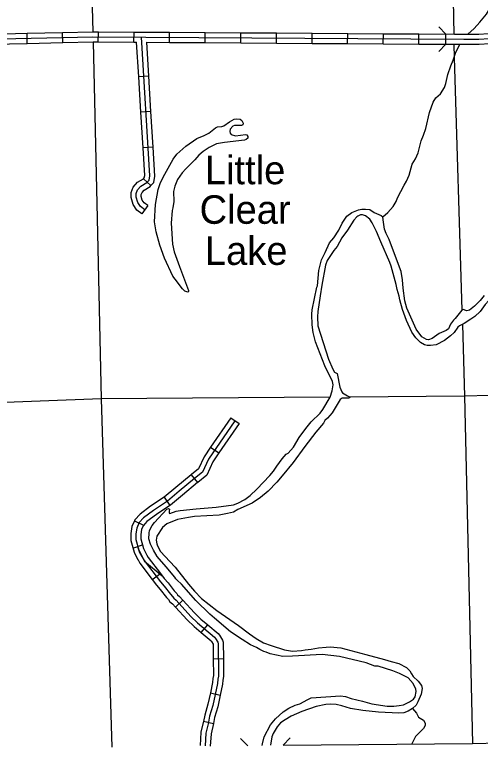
# Model space of a CAD drawing. Extents: x 1084508 to 1142749, y 1057638 to 1093403.
# Drawn here: x 1087007 to 1089174, y 1087680 to 1091069 of the extents above; entities that cross this region are included whole.
import ezdxf

# ---------------------------------------------------------------- set-up
doc = ezdxf.new("R2010")
doc.units = 0
for name, color, linetype in [('Level 10', 7, 'Continuous'), ('Level 32', 7, 'Continuous'), ('Level 35', 7, 'Continuous'), ('Level 37', 7, 'Continuous'), ('Level 38', 7, 'Continuous'), ('Level 5', 7, 'Continuous'), ('Level 9', 7, 'Continuous')]:
    doc.layers.add(name, color=color, linetype=linetype)

msp = doc.modelspace()

# ---------------------------------------------------------------- linework, layer by layer
at = {"layer": 'Level 10'}
msp.add_lwpolyline([(1088255.8, 1087672.1), (1089137.3, 1087680.5), (1089513.8, 1087689.3), (1089532, 1087691.1), (1089558.6, 1087699.2)], dxfattribs=at)
at = {"layer": 'Level 32'}
for p, q in [((1087396.4, 1090942), (1087396.8, 1090989.1)), ((1087562.2, 1090940.9), (1087562.5, 1090988)), ((1087727.9, 1090939.8), (1087728.2, 1090986.9)), ((1087065.7, 1090935.3), (1087064.7, 1090982.3)), ((1087231.4, 1090939), (1087230.4, 1090986.1)), ((1087893.6, 1090938.7), (1087893.9, 1090985.8)), ((1088059.4, 1090937.7), (1088059.7, 1090984.7)), ((1088225.1, 1090936.6), (1088225.4, 1090983.7)), ((1088390.8, 1090935.5), (1088391.1, 1090982.6)), ((1088556.5, 1090934.4), (1088556.8, 1090981.5)), ((1088722.3, 1090933.3), (1088722.6, 1090980.4)), ((1088888, 1090932.2), (1088888.3, 1090979.3)), ((1089013.2, 1090931.4), (1089013.5, 1090978.5)), ((1087631.3, 1090783.4), (1087584.3, 1090780.5)), ((1087641.5, 1090617.9), (1087594.5, 1090615)), ((1087651.6, 1090452.5), (1087604.6, 1090449.6)), ((1087641.3, 1090273.8), (1087605.9, 1090304.8)), ((1087627.2, 1090180.9), (1087599, 1090143.2)), ((1088012.4, 1089194), (1088051.2, 1089167.3)), ((1087918.5, 1089057.4), (1087957.3, 1089030.7)), ((1087828.1, 1088929.9), (1087858.2, 1088893.7)), ((1087703.1, 1088825.1), (1087729.1, 1088785.9)), ((1087564.2, 1088714.6), (1087607.1, 1088695.1)), ((1087557, 1088588.3), (1087601.9, 1088604)), ((1087647.7, 1088442.2), (1087685.1, 1088470.8)), ((1087755.6, 1088314.4), (1087790.3, 1088346.2)), ((1087875.1, 1088195.7), (1087905.6, 1088231.6)), ((1087931.1, 1088074.1), (1087978.2, 1088074.7)), ((1087917.8, 1087915), (1087963.8, 1087905.2)), ((1087886, 1087783.3), (1087931.9, 1087772.6))]:
    msp.add_line(p, q, dxfattribs=at)
for points in [[(1087230.4, 1090986.1), (1087371.5, 1090989.2), (1087396.8, 1090989.1)], [(1087396.8, 1090989.1), (1087562.5, 1090988)], [(1087562.5, 1090988), (1087728.2, 1090986.9)], [(1087728.2, 1090986.9), (1087893.9, 1090985.8)], [(1089097, 1090954.4), (1089166.9, 1090954.8), (1089214.5, 1090958), (1089447.4, 1090981.6), (1089515.7, 1090990.5), (1089554.2, 1090990.1), (1089626.6, 1090977.8)], [(1085739.8, 1090925.5), (1086867.7, 1090954.4), (1087371.7, 1090965.7), (1089097, 1090954.4)], [(1086899, 1090978.6), (1087064.7, 1090982.3)], [(1087064.7, 1090982.3), (1087230.4, 1090986.1)], [(1087613.1, 1090162.1), (1087593, 1090177.1), (1087579.7, 1090196.1), (1087572.5, 1090221), (1087573, 1090237.3), (1087579.5, 1090254), (1087594.5, 1090271.6), (1087622.3, 1090287.8), (1087632.6, 1090299.5), (1087636.2, 1090319.8), (1087596.6, 1090964)], [(1087893.9, 1090985.8), (1088059.7, 1090984.7)], [(1088059.7, 1090984.7), (1088225.4, 1090983.7)], [(1088225.4, 1090983.7), (1088391.1, 1090982.6)], [(1088391.1, 1090982.6), (1088556.8, 1090981.5)], [(1088556.8, 1090981.5), (1088722.6, 1090980.4)], [(1088722.6, 1090980.4), (1088888.3, 1090979.3)], [(1088888.3, 1090979.3), (1089054, 1090978.2)], [(1089054, 1090978.2), (1089097, 1090978), (1089166.1, 1090978.3), (1089212.5, 1090981.5), (1089217.1, 1090981.9)], [(1086900.1, 1090931.6), (1087065.7, 1090935.3)], [(1087065.7, 1090935.3), (1087231.4, 1090939)], [(1087231.4, 1090939), (1087371.9, 1090942.1), (1087396.4, 1090942)], [(1087396.4, 1090942), (1087562.2, 1090940.9)], [(1087562.2, 1090940.9), (1087574.4, 1090940.8)], [(1087584.3, 1090780.5), (1087574.4, 1090940.8)], [(1087631.3, 1090783.4), (1087621.6, 1090940.5)], [(1087621.6, 1090940.5), (1087727.9, 1090939.8)], [(1087727.9, 1090939.8), (1087893.6, 1090938.7)], [(1087893.6, 1090938.7), (1088059.4, 1090937.7)], [(1088059.4, 1090937.7), (1088225.1, 1090936.6)], [(1088225.1, 1090936.6), (1088390.8, 1090935.5)], [(1088390.8, 1090935.5), (1088556.5, 1090934.4)], [(1088556.5, 1090934.4), (1088722.3, 1090933.3)], [(1088722.3, 1090933.3), (1088888, 1090932.2)], [(1088888, 1090932.2), (1089053.7, 1090931.2)], [(1089053.7, 1090931.2), (1089097, 1090930.9), (1089167.8, 1090931.2), (1089216.5, 1090934.5), (1089221.8, 1090935.1)], [(1087641.5, 1090617.9), (1087631.3, 1090783.4)], [(1087594.5, 1090615), (1087584.3, 1090780.5)], [(1087604.6, 1090449.6), (1087594.5, 1090615)], [(1087651.6, 1090452.5), (1087641.5, 1090617.9)], [(1087605.9, 1090304.8), (1087610.5, 1090310.1), (1087612.5, 1090321.2), (1087604.6, 1090449.6)], [(1087641.3, 1090273.8), (1087654.6, 1090288.9), (1087659.9, 1090318.4), (1087651.6, 1090452.5)], [(1087599, 1090143.2), (1087575.9, 1090160.5), (1087558.2, 1090185.8), (1087548.8, 1090218), (1087549.6, 1090242.1), (1087559, 1090266.2), (1087579.2, 1090289.9), (1087607.1, 1090306.2), (1087605.9, 1090304.8)], [(1087627.2, 1090180.9), (1087610.1, 1090193.6), (1087601.2, 1090206.4), (1087596.1, 1090224), (1087596.4, 1090232.6), (1087600, 1090241.7), (1087609.8, 1090253.3), (1087637.5, 1090269.4), (1087641.3, 1090273.8)], [(1088012.4, 1089194), (1087918.5, 1089057.4)], [(1088031.8, 1089180.7), (1087908.9, 1089001.9), (1087881.6, 1088942.3), (1087844, 1088912.5), (1087772.3, 1088852.9), (1087717.7, 1088806.6), (1087652.8, 1088763.5), (1087607, 1088729.3), (1087586.8, 1088707.4), (1087575.2, 1088681.8), (1087570.9, 1088654.3), (1087570.9, 1088627.8), (1087584.6, 1088578.2), (1087611.9, 1088528.5), (1087693.8, 1088459)], [(1088051.2, 1089167.3), (1087957.3, 1089030.7)], [(1087918.5, 1089057.4), (1087888.3, 1089013.6), (1087862.5, 1088957.2), (1087829.2, 1088930.8), (1087828.1, 1088929.9)], [(1087957.3, 1089030.7), (1087929.4, 1088990.2), (1087900.6, 1088927.4), (1087858.8, 1088894.2), (1087858.2, 1088893.7)], [(1087828.1, 1088929.9), (1087757.2, 1088871), (1087703.5, 1088825.4), (1087703.1, 1088825.1)], [(1087858.2, 1088893.7), (1087787.5, 1088834.9), (1087731.9, 1088787.7), (1087729.1, 1088785.9)], [(1087703.1, 1088825.1), (1087639.3, 1088782.8), (1087591.2, 1088746.9), (1087566.9, 1088720.5), (1087564.2, 1088714.6)], [(1087729.1, 1088785.9), (1087666.4, 1088744.3), (1087622.9, 1088711.7), (1087606.7, 1088694.2), (1087607.1, 1088695.1)], [(1087564.2, 1088714.6), (1087552.4, 1088688.7), (1087547.4, 1088656.1), (1087547.4, 1088624.6), (1087562.6, 1088569.3), (1087580.7, 1088533.7)], [(1087607.1, 1088695.1), (1087598, 1088675), (1087594.4, 1088652.5), (1087594.4, 1088631), (1087606.5, 1088587.1), (1087622.3, 1088556.4)], [(1087579.2, 1088596.1), (1087588.7, 1088568.8), (1087609.2, 1088531.4), (1087685.2, 1088431.9), (1087703.1, 1088411.7), (1087731.8, 1088374.6), (1087742.1, 1088363.4), (1087747.1, 1088355.1), (1087757.9, 1088346.7), (1087827.4, 1088271), (1087857.8, 1088241.4), (1087937.1, 1088173.8), (1087941.8, 1088168.8), (1087952, 1088151), (1087953.6, 1088146.5), (1087955.8, 1087993.5), (1087953, 1087978.4), (1087951.2, 1087959.3), (1087929.5, 1087857.1), (1087914.2, 1087806.8), (1087909.1, 1087778.6)], [(1087622.5, 1088556.1), (1087629, 1088544.3), (1087685.1, 1088470.8)], [(1087581.2, 1088533.5), (1087589.4, 1088518.5), (1087647.7, 1088442.2)], [(1087685.1, 1088470.8), (1087703.4, 1088446.8), (1087721.2, 1088426.7), (1087749.7, 1088389.8), (1087761, 1088377.6), (1087765, 1088371), (1087773.9, 1088364.1), (1087790.3, 1088346.2)], [(1087647.7, 1088442.2), (1087667, 1088416.9), (1087684.9, 1088396.7), (1087713.8, 1088359.4), (1087723.2, 1088349.2), (1087729.3, 1088339.1), (1087742, 1088329.3), (1087755.6, 1088314.4)], [(1087790.3, 1088346.2), (1087844.3, 1088287.4), (1087873.6, 1088258.8), (1087905.6, 1088231.6)], [(1087755.6, 1088314.4), (1087810.5, 1088254.6), (1087841.9, 1088224), (1087875.1, 1088195.7)], [(1087905.6, 1088231.6), (1087953.4, 1088190.9), (1087960.8, 1088183), (1087973.5, 1088160.9), (1087977.1, 1088150.8), (1087978.2, 1088074.7)], [(1087875.1, 1088195.7), (1087920.9, 1088156.7), (1087922.7, 1088154.7), (1087930.2, 1088141.8), (1087931.1, 1088074.1)], [(1087931.1, 1088074.1), (1087932.2, 1087995.5), (1087929.6, 1087981.6), (1087927.9, 1087962.9), (1087917.8, 1087915)], [(1087978.2, 1088074.7), (1087979.3, 1087991.6), (1087976.3, 1087975.2), (1087974.6, 1087955.8), (1087963.8, 1087905.2)], [(1087917.8, 1087915), (1087906.7, 1087863), (1087891.3, 1087812.4), (1087885.9, 1087782.8)], [(1087963.8, 1087905.2), (1087952.3, 1087851.2), (1087937.1, 1087801.3), (1087931.9, 1087772.6)], [(1087886, 1087783.3), (1087874, 1087731.9), (1087870.2, 1087670.7)], [(1087908.9, 1087778), (1087897.4, 1087728.5), (1087893.7, 1087669.2)], [(1087931.9, 1087772.6), (1087920.8, 1087725), (1087917.2, 1087667.7)]]:
    msp.add_lwpolyline(points, dxfattribs=at)
at = {"layer": 'Level 35'}
for points in [[(1089115, 1090977.8), (1089144.9, 1091005), (1089171.5, 1091034.3), (1089202.3, 1091070.7), (1089226.9, 1091113.2), (1089280.7, 1091197.2), (1089308.8, 1091247.7), (1089329.6, 1091298.5), (1089352.3, 1091362.8), (1089360, 1091402.7), (1089373.9, 1091470), (1089383.1, 1091578), (1089382.2, 1091602.6), (1089376.3, 1091651.2), (1089370.6, 1091678.4), (1089347.2, 1091741.4), (1089329.7, 1091778.2), (1089282, 1091861.2), (1089263.3, 1091888.2), (1089232.2, 1091919.5), (1089196.4, 1091944.9), (1089172, 1091957.2)], [(1089036.8, 1090830.2), (1089048.1, 1090857.1), (1089058.5, 1090889.3), (1089070.1, 1090915.9), (1089078.9, 1090930.5)], [(1088719.8, 1090129.5), (1088743.3, 1090149.6), (1088768.1, 1090177.6), (1088781.8, 1090200.8), (1088788.4, 1090216.8), (1088819.4, 1090276.4), (1088830.9, 1090294), (1088843.4, 1090322.1), (1088856.6, 1090373), (1088872.7, 1090398.2), (1088884.2, 1090426.4), (1088897.9, 1090481.7), (1088909.8, 1090509.2), (1088920.3, 1090539.2), (1088936.8, 1090613.5), (1088954.8, 1090662.7), (1088966.7, 1090681.7), (1088989, 1090700.2), (1089006.8, 1090729.9), (1089013.3, 1090748.7), (1089021.9, 1090790), (1089036.8, 1090830.2)], [(1087889.2, 1090507.7), (1087898.7, 1090511), (1087910.4, 1090517.8), (1087942.2, 1090542.9), (1087950.9, 1090547.4), (1087971.6, 1090548.4), (1087980.9, 1090552.5), (1088007.3, 1090569.9), (1088028.9, 1090582.7), (1088041.4, 1090584.4), (1088056, 1090582.4), (1088064.3, 1090576.1), (1088071.1, 1090564.7), (1088068.9, 1090557.1), (1088062.1, 1090553.1), (1088055.2, 1090553.4), (1088030, 1090553.8), (1088021.9, 1090549.7), (1088010.4, 1090536), (1088008.3, 1090525.2), (1088010.5, 1090517.1), (1088015.1, 1090511.6), (1088034.7, 1090504.8), (1088080.7, 1090510.9), (1088087.7, 1090509.3), (1088092.3, 1090501.9), (1088092, 1090494.3)], [(1087816.1, 1089781.3), (1087812.2, 1089778.1), (1087798.4, 1089783.5), (1087787.9, 1089794.4), (1087753.4, 1089839.1), (1087743, 1089853), (1087704.6, 1089936.2), (1087683.4, 1089997.7), (1087666, 1090059.5), (1087658, 1090105.2), (1087663.2, 1090186.6), (1087674.5, 1090255.7), (1087684.1, 1090283.8), (1087697.5, 1090313.3), (1087744.8, 1090396.9), (1087762.2, 1090419.6), (1087803, 1090457.1), (1087855.3, 1090492.4), (1087889.2, 1090507.7)], [(1088092, 1090494.3), (1088084, 1090487.7), (1088075.9, 1090485.6), (1087983.1, 1090475.1), (1087946.9, 1090467.5), (1087912.2, 1090451.1), (1087883.9, 1090433), (1087864.4, 1090415.3), (1087845, 1090394.4), (1087803.1, 1090352.5), (1087786.8, 1090333.6), (1087764.7, 1090301.9), (1087752, 1090271.8), (1087746.9, 1090247.3), (1087747.1, 1090200.5), (1087743.1, 1090171.3), (1087740.4, 1090158.6), (1087735.7, 1090099.9), (1087741.2, 1090001.2), (1087750.1, 1089966.2), (1087773.4, 1089898.4), (1087816.6, 1089786), (1087816.1, 1089781.3)], [(1088467.2, 1089982.7), (1088467.4, 1089983)], [(1088858.8, 1087842.5), (1088838.1, 1087829.8), (1088818.6, 1087822.8), (1088794.4, 1087820.6), (1088699.8, 1087825.2), (1088627.7, 1087833.6), (1088569.4, 1087843.3), (1088529.9, 1087855.4), (1088502.3, 1087861.5), (1088475.4, 1087862.5), (1088454.7, 1087860.8), (1088410.3, 1087852.2), (1088343.8, 1087829.2), (1088293.6, 1087807.5), (1088265.3, 1087790.1), (1088244.4, 1087775.4), (1088229, 1087757.5), (1088210.3, 1087726.3), (1088203.6, 1087711.5), (1088197, 1087671.6)], [(1088858.8, 1087842.5), (1088876.8, 1087821.1), (1088886.7, 1087802.9), (1088909, 1087788), (1088916.4, 1087775.1), (1088916.8, 1087763.7), (1088909.1, 1087749.9), (1088872.1, 1087713.2), (1088855.6, 1087677.9)]]:
    msp.add_lwpolyline(points, dxfattribs=at)
at = {"layer": 'Level 37'}
for points in [[(1088057.5, 1087702.5), (1088091.3, 1087669.7)], [(1088255.8, 1087672.1), (1088288.5, 1087705.9)]]:
    msp.add_lwpolyline(points, dxfattribs=at)
at = {"layer": 'Level 38'}
for points in [[(1088980.1, 1091012), (1089013.4, 1090978.7)], [(1089013.4, 1090931.6), (1088980.1, 1090898.3)]]:
    msp.add_lwpolyline(points, dxfattribs=at)
at = {"layer": 'Level 5'}
for points in [[(1089010.1, 1093010.3), (1089018.6, 1092611.7), (1089032.2, 1091939.4), (1089050, 1090977.1)], [(1087326.3, 1092632.3), (1087358.8, 1091448.4), (1087371.1, 1090989.1)], [(1087372.3, 1090942.1), (1087391.7, 1090120.4), (1087410.2, 1089282), (1087459.1, 1087662.2)], [(1089051, 1090930.6), (1089052.3, 1090869.8), (1089087.7, 1089694.7)], [(1089090.2, 1089628.1), (1089100, 1089295.4), (1089137.1, 1087680.5)], [(1089333.1, 1089300.9), (1089100, 1089295.4), (1088565.9, 1089290.5)], [(1088474.1, 1089289.8), (1087410.2, 1089282), (1086151.8, 1089234.2), (1085767.8, 1089221.6)]]:
    msp.add_lwpolyline(points, dxfattribs=at)
at = {"layer": 'Level 9'}
for points in [[(1089232.9, 1090431.5), (1089242.9, 1090383.4), (1089270.1, 1090311.3), (1089283.4, 1090284.4), (1089304.3, 1090255.9), (1089329.1, 1090224.4), (1089335.3, 1090210.8), (1089350.8, 1090157.5), (1089364.4, 1090095.6), (1089370.4, 1090052.1), (1089371.4, 1090025.7), (1089367.5, 1089961.9), (1089357.6, 1089921.8), (1089341.2, 1089888.1), (1089278.6, 1089794.1), (1089266.8, 1089780.5), (1089249.6, 1089768.5), (1089226.6, 1089752.8), (1089213.5, 1089740), (1089196.3, 1089721.1), (1089172.9, 1089688.8), (1089148.6, 1089665.8)], [(1088413.4, 1089802.5), (1088415.6, 1089808.4), (1088422.1, 1089879.9), (1088435.4, 1089928.9), (1088451.1, 1089962.5), (1088472.7, 1090008.4), (1088492.3, 1090031.8), (1088515.6, 1090066.1), (1088531.7, 1090099.4), (1088552, 1090132.2), (1088575.6, 1090149.6), (1088607.5, 1090161.5), (1088622.5, 1090163.9), (1088639, 1090164.9), (1088659.1, 1090162.2), (1088679.3, 1090149.4), (1088712.4, 1090135.4), (1088719.8, 1090129.5)], [(1088599.3, 1090128.1), (1088585, 1090114), (1088555.9, 1090067.3), (1088529.2, 1090031.3), (1088508.1, 1089990.2), (1088491.4, 1089972.6), (1088461.6, 1089925.5), (1088453.6, 1089904.6), (1088436.6, 1089811.8), (1088429.3, 1089761.7), (1088418.2, 1089688.2), (1088416.3, 1089663.3), (1088417.8, 1089622.7), (1088467.3, 1089466.4), (1088487, 1089419.9), (1088495.8, 1089407), (1088507.9, 1089399.6), (1088520.6, 1089336.1), (1088529, 1089315.6), (1088532.5, 1089310.1), (1088555.2, 1089297.1), (1088564.8, 1089292.1)], [(1088967.8, 1089533.8), (1088942, 1089530.2), (1088926.4, 1089530.3), (1088914.2, 1089533.5), (1088896.1, 1089544.8), (1088873.6, 1089566), (1088855.3, 1089592.4), (1088830, 1089646.6), (1088811.1, 1089697.9), (1088799, 1089743.4), (1088795.9, 1089760.6), (1088786.9, 1089790.8), (1088781.9, 1089814), (1088758.9, 1089900), (1088752.6, 1089917.1), (1088710.6, 1090012.6), (1088690, 1090060.6), (1088671.2, 1090100.6), (1088658.9, 1090118), (1088639.4, 1090133.4), (1088626, 1090138.2), (1088616.6, 1090137.9), (1088603.9, 1090132.1), (1088599.3, 1090128.1)], [(1088748.9, 1090023.8), (1088735.7, 1090051), (1088727.3, 1090072.1), (1088721, 1090115.3), (1088719.8, 1090129.5)], [(1089098.6, 1089696.1), (1089093.2, 1089697.7), (1089087.7, 1089694.7), (1089056.7, 1089656.7), (1089048.5, 1089648.5), (1089035, 1089629.4), (1089025.7, 1089608.6), (1089014.7, 1089599.7), (1088982.4, 1089585.9), (1088949.3, 1089563.2), (1088932.2, 1089557.5), (1088923.3, 1089558.8), (1088902.1, 1089571.5), (1088875.6, 1089605.8), (1088831.6, 1089704.3), (1088822.2, 1089738), (1088815, 1089796.9), (1088812.3, 1089835.6), (1088805.8, 1089874.7), (1088773.8, 1089957.3), (1088748.9, 1090023.8)], [(1088486, 1089362.5), (1088450.2, 1089435.9), (1088406.7, 1089547.3), (1088396.3, 1089591), (1088392.1, 1089627.1), (1088389.9, 1089676.5), (1088391.4, 1089696), (1088413.4, 1089802.5)], [(1089192.2, 1089763.2), (1089173.5, 1089740.4), (1089146.8, 1089713), (1089122.7, 1089694.1), (1089111.7, 1089691.5), (1089100.9, 1089694.6), (1089098.6, 1089696.1)], [(1089148.6, 1089665.8), (1089129.5, 1089652.5), (1089098.2, 1089632.1), (1089076.9, 1089621.5), (1089069.8, 1089616.5), (1089052.2, 1089591), (1089035.1, 1089574.9), (1089007.2, 1089554), (1088967.8, 1089533.8)], [(1087777.7, 1088763.4), (1087852.3, 1088771.5), (1087944.6, 1088778.8), (1088024.8, 1088790.3), (1088045, 1088796.7), (1088078.7, 1088814.3), (1088102.6, 1088832.9), (1088133.3, 1088862.4), (1088195.1, 1088926.4), (1088211.1, 1088946.2), (1088226.6, 1088969.5), (1088252.4, 1089003.5), (1088271.1, 1089025), (1088279.2, 1089029.7), (1088304.3, 1089057.5), (1088330.9, 1089102.9), (1088361.5, 1089144.6), (1088386.5, 1089175.2), (1088428.4, 1089216.1), (1088441.7, 1089233), (1088474.8, 1089290.9), (1088484.4, 1089320.3), (1088488.4, 1089346.9), (1088486, 1089362.5)], [(1088564.8, 1089292.1), (1088566.9, 1089289.2), (1088562.6, 1089286), (1088531.6, 1089286.1), (1088521.8, 1089279.5), (1088484.4, 1089218.2), (1088463.3, 1089193.2), (1088450.5, 1089181.4), (1088443.4, 1089170.1), (1088408.1, 1089127.8), (1088357, 1089061), (1088302.8, 1088986.2), (1088252.2, 1088924.8), (1088227.5, 1088894.6), (1088186.8, 1088854), (1088151.4, 1088823.1), (1088112.7, 1088798), (1088045.8, 1088767.4), (1088025.8, 1088755.7), (1087998, 1088749), (1087958.3, 1088741.2)], [(1088167.2, 1088107.7), (1088147.7, 1088116.4), (1088131.9, 1088125.9), (1088103.7, 1088139.3), (1088065.3, 1088163.7), (1088012, 1088199.5), (1087937.3, 1088262.9), (1087915.2, 1088281.9), (1087850.5, 1088345.6), (1087783.4, 1088420.3), (1087762.6, 1088439), (1087756.4, 1088445.4), (1087752.3, 1088453.1), (1087712.7, 1088502), (1087669.7, 1088550.2), (1087652.9, 1088578.5), (1087639.9, 1088607.4), (1087631.4, 1088631.9), (1087632.3, 1088658.4), (1087635.3, 1088671.1), (1087646.7, 1088693.6), (1087657.2, 1088707.5), (1087714.8, 1088769.4), (1087722.6, 1088772.7), (1087727.1, 1088769.2), (1087726.1, 1088760.8), (1087726.3, 1088751), (1087729.4, 1088749.1), (1087758.6, 1088760.2), (1087777.7, 1088763.4)], [(1087958.3, 1088741.2), (1087843.9, 1088735), (1087816.3, 1088731.4), (1087765.4, 1088721), (1087715.4, 1088701.2), (1087694.8, 1088683.6), (1087668.1, 1088643.4), (1087665.7, 1088625), (1087668.1, 1088609), (1087672, 1088599.1), (1087686.5, 1088572.6), (1087728.5, 1088525.6), (1087754.7, 1088500.5), (1087816.2, 1088420.2), (1087844.5, 1088387.9), (1087876.9, 1088354.5), (1087947.3, 1088299.1), (1088048.8, 1088228.3), (1088099.6, 1088190.2), (1088130.7, 1088167.7), (1088164.4, 1088148.5), (1088199.9, 1088135.4), (1088262.7, 1088115), (1088299.1, 1088108.8), (1088341.8, 1088111.7), (1088358.7, 1088114.9), (1088386.9, 1088118.7), (1088421, 1088124.7), (1088457.1, 1088128.3)], [(1088624.8, 1087877.2), (1088669.3, 1087865), (1088740.6, 1087853.8), (1088771.8, 1087853.8), (1088796.5, 1087856.9), (1088816.9, 1087860.5), (1088844.4, 1087873.5), (1088862.2, 1087886.1), (1088870.3, 1087897.1), (1088875.4, 1087921.3), (1088873.4, 1087933.2), (1088861.4, 1087959.2), (1088838.1, 1087985.5), (1088797.3, 1088005.3), (1088766.6, 1088018), (1088698.8, 1088038.8), (1088682.4, 1088040), (1088642.2, 1088054.3), (1088518.2, 1088084.9), (1088437.3, 1088093.2), (1088299.6, 1088085.6), (1088255.6, 1088083.9), (1088196.6, 1088096.2), (1088177.4, 1088104.6), (1088167.2, 1088107.7)], [(1088457.1, 1088128.3), (1088475.3, 1088128.7), (1088524.6, 1088124.8), (1088641.3, 1088093.3), (1088727.5, 1088071.3), (1088758.4, 1088061.1), (1088794, 1088051.8), (1088830.6, 1088033.6), (1088846, 1088018.1), (1088852.8, 1088003.9), (1088861.7, 1087991.9), (1088884.9, 1087969.8), (1088899.8, 1087949.6), (1088903.2, 1087935.8), (1088898.2, 1087908.9), (1088882.5, 1087873.7), (1088874.5, 1087858.5), (1088858.8, 1087842.5)], [(1088158.5, 1087671), (1088159.8, 1087679), (1088168.1, 1087710.8), (1088198.1, 1087766.8), (1088220.4, 1087794.7), (1088257, 1087826.6), (1088282.8, 1087843.6), (1088312.5, 1087858), (1088334.3, 1087863.8), (1088370.7, 1087884.7), (1088386.2, 1087892.6), (1088522.9, 1087901.8), (1088545.9, 1087898.8), (1088572.7, 1087889.8), (1088624.8, 1087877.2)]]:
    msp.add_lwpolyline(points, dxfattribs=at)

# ---------------------------------------------------------------- texts
at = {"layer": 'Level 35'}
for s, p in [('Little', (1087892, 1090280.2)), ('Clear', (1087867.6, 1090096.4)), ('Lake', (1087892.2, 1089905.2))]:
    msp.add_text(s, height=132.58, dxfattribs=at).set_placement(p)

doc.saveas('drawing.dxf')
